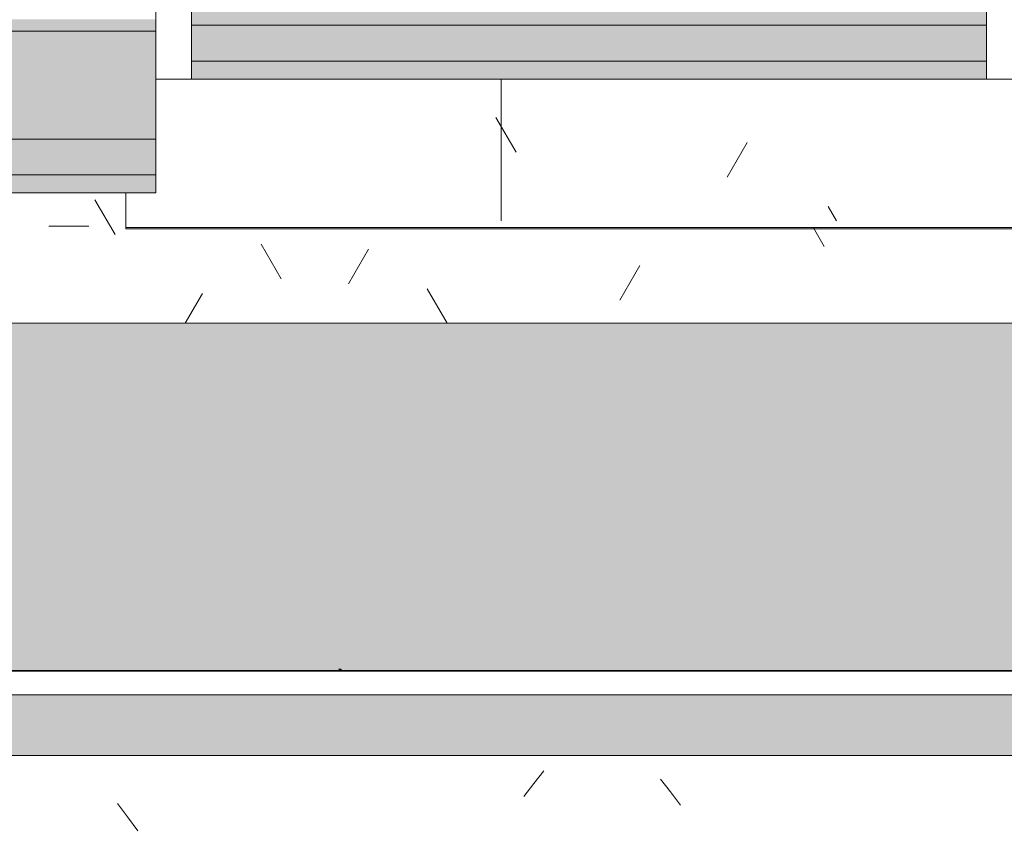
# Model space of a CAD drawing. Header units: millimetres. Extents: x -62808 to 83156, y -26483 to 33271.
# Tile 386 of 656: x -49402 to -48579, y 7213 to 7904. Entities that reach past the tile are written whole.
import ezdxf

# ---------------------------------------------------------------- set-up
doc = ezdxf.new("R2010")
doc.units = ezdxf.units.MM
for name, color, linetype, lineweight in [('A-FLOR-PATT', 8, 'Continuous', 25), ('A-GENM', 13, 'Continuous', 9), ('A-GLAZ', 151, 'Continuous', 9), ('A-GLAZ-SILL', 1, 'Continuous', 9), ('A-WALL', 113, 'Continuous', 18), ('A-WALL-PATT', 111, 'Continuous', 25)]:
    doc.layers.add(name, color=color, linetype=linetype, lineweight=lineweight)

# ---------------------------------------------------------------- blocks, each defined once
blk = doc.blocks.new('FLEX-ESQ_MAXIM-AR_VIDRO-5F-bandeira1 - 350x60cm-5FLS-ALU-3_0cmFolha-5520911-PLANTA DE IMPERMEABILIZAÇÃO - 1_ PAV_')
at = {"layer": 'A-GLAZ', "lineweight": 5}
h = blk.add_hatch(color=75, dxfattribs=at)
h.paths.add_polyline_path([(-282, -17.5), (-1026, -17.5), (-1026, -32.5), (-362, -32.5), (-362, -62.5), (-1026, -62.5), (-1026, -77.5), (332, -77.5), (332, -62.5), (-332, -62.5), (-332, -32.5), (332, -32.5), (332, -17.5), (-139.56, -17.5)])
h.paths.add_polyline_path([(1720, -17.5), (1056, -17.5), (1056, -32.5), (1720, -32.5)])
h.paths.add_polyline_path([(-1670, -17.5), (-1720, -17.5), (-1720, -32.5), (-1056, -32.5), (-1056, -17.5), (-1385.87, -17.5)])
h.paths.add_polyline_path([(412, -17.5), (362, -17.5), (362, -32.5), (1026, -32.5), (1026, -17.5), (691.32, -17.5)])
h.paths.add_polyline_path([(-1411.29, -62.5), (-1720, -62.5), (-1720, -77.5), (-1056, -77.5), (-1056, -62.5), (-1385.87, -62.5)])
h.paths.add_polyline_path([(691.32, -62.5), (362, -62.5), (362, -77.5), (1026, -77.5), (1026, -62.5), (976, -62.5)])
h.paths.add_polyline_path([(1720, -62.5), (1056, -62.5), (1056, -77.5), (1720, -77.5)])
blk.add_hatch(color=75, dxfattribs=at).paths.add_polyline_path([(1522.19, -32.5), (1056, -32.5), (1056, -62.5), (1720, -62.5), (1720, -32.5)])
at = {"layer": 'A-GLAZ', "color": 250}
for p, q in [((1056, -17.5), (1026, -17.5)), ((1056, -32.5), (1056, -17.5)), ((1750, -17.5), (1720, -17.5)), ((1720, -17.5), (1720, -32.5)), ((1750, -77.5), (1750, -17.5)), ((1056, -77.5), (1056, -62.5)), ((1720, -62.5), (1720, -77.5))]:
    blk.add_line(p, q, dxfattribs=at)
at = {"layer": 'A-GLAZ', "color": 130, "lineweight": 5}
for p, q in [((1720, -17.5), (1056, -17.5)), ((1056, -32.5), (1056, -62.5)), ((1720, -32.5), (1056, -32.5)), ((1720, -62.5), (1720, -32.5)), ((1056, -62.5), (1720, -62.5))]:
    blk.add_line(p, q, dxfattribs=at)
blk = doc.blocks.new('FP_539-PLANTA DE IMPERMEABILIZAÇÃO - 1_ PAV_')
at = {"layer": 'A-GLAZ-SILL', "color": 130, "lineweight": 5}
blk.add_line((1775, 107.5), (-1775, 107.5), dxfattribs=at)
at = {"layer": 'A-GLAZ-SILL', "lineweight": 5}
blk.add_line((1775, 106.42), (-1775, 106.42), dxfattribs=at)
blk = doc.blocks.new('CC_PEITORIL - PEITORIL-5520912-PLANTA DE IMPERMEABILIZAÇÃO - 1_ PAV_')
at = {"layer": 'A-GLAZ-SILL', "lineweight": 5}
h = blk.add_hatch(dxfattribs=at)
h.set_pattern_fill('FP_88', color=256, style=0, pattern_type=2)
h.set_pattern_definition([(180, (-47538.05, 8436.78), (-812.8, -203.2), [33.528, -576.072, 33.528, -3827.272]), (180, (-47538.05, 8436.78), (-812.8, -203.2), [-643.128, -576.072, 33.528, -1185.672, -2032]), (180, (-47538.05, 8436.78), (-812.8, -203.2), [-2438.4, 33.528, -576.072, 33.528, -1388.872]), (180, (-47538.05, 8436.78), (-812.8, -203.2), [-3081.528, -372.872, 33.528, -982.472]), (300, (-47842.85, 8335.18), (582.3764, -602.30545), [33.528, -576.072, 33.528, -3827.272]), (300, (-47842.85, 8335.18), (582.3764, -602.30545), [-643.128, -576.072, 33.528, -1185.672, -2032]), (300, (-47842.85, 8335.18), (582.3764, -602.30545), [-2438.4, 33.528, -576.072, 33.528, -1388.872]), (300, (-47842.85, 8335.18), (582.3764, -602.30545), [-3081.528, -372.872, 33.528, -982.472]), (60, (-47944.45, 7928.78), (230.4236, 805.50545), [33.528, -576.072, 33.528, -3827.272]), (60, (-47944.45, 7928.78), (230.4236, 805.50545), [-643.128, -576.072, 33.528, -1185.672, -2032]), (60, (-47944.45, 7928.78), (230.4236, 805.50545), [-2438.4, 33.528, -576.072, 33.528, -1388.872]), (60, (-47944.45, 7928.78), (230.4236, 805.50545), [-3081.528, -372.872, 33.528, -982.472])])
h.paths.add_polyline_path([(-139.56, 100.99), (-1775, 100.99), (-1775, 77.5), (-1750, 77.5), (-1750, -17.5), (1750, -17.5), (1750, 77.5), (1775, 77.5), (1775, 100.99), (275.88, 100.99)])
h = blk.add_hatch(dxfattribs=at)
h.set_pattern_fill('FP_89', color=256, style=0, pattern_type=2)
h.set_pattern_definition([(180, (0, 11.7), (1e-13, -1000), []), (270, (0, 11.7), (1000, 6e-14), [])])
h.paths.add_polyline_path([(-139.56, 100.99), (-1775, 100.99), (-1775, 77.5), (-1750, 77.5), (-1750, -17.5), (1750, -17.5), (1750, 77.5), (1775, 77.5), (1775, 100.99), (275.88, 100.99)])
at = {"layer": 'A-GLAZ-SILL', "color": 130, "lineweight": 5}
for p in [(1775, 107.5), (1775, 77.5)]:
    blk.add_line(p, (1775, 100.99), dxfattribs=at)
at = {"layer": 'A-GLAZ', "color": 130, "lineweight": 5}
blk.add_blockref('FP_539-PLANTA DE IMPERMEABILIZAÇÃO - 1_ PAV_', (0, 0), dxfattribs=at)
blk = doc.blocks.new('FP_832-PLANTA DE IMPERMEABILIZAÇÃO - 1_ PAV_')
at = {"layer": 'A-GENM', "lineweight": 5}
for p, q in [((-49134.39, 7361.49), (-49134.49, 7361.5)), ((-49134.29, 7361.47), (-49134.39, 7361.49)), ((-49134.19, 7361.45), (-49134.29, 7361.47)), ((-49134.09, 7361.42), (-49134.19, 7361.45)), ((-49133.99, 7361.38), (-49134.09, 7361.42)), ((-49133.9, 7361.34), (-49133.99, 7361.38)), ((-49133.8, 7361.28), (-49133.9, 7361.34)), ((-49133.7, 7361.22), (-49133.8, 7361.28)), ((-49133.6, 7361.16), (-49133.7, 7361.22)), ((-49133.5, 7361.09), (-49133.6, 7361.16)), ((-49133.4, 7361.01), (-49133.5, 7361.09)), ((-49133.3, 7360.92), (-49133.4, 7361.01)), ((-49133.2, 7360.83), (-49133.3, 7360.92))]:
    blk.add_line(p, q, dxfattribs=at)
blk = doc.blocks.new('FP_834-PLANTA DE IMPERMEABILIZAÇÃO - 1_ PAV_')
at = {"layer": 'A-GENM', "lineweight": 5}
for p, q in [((-49134.47, 7361.49), (-49134.57, 7361.5)), ((-49134.37, 7361.48), (-49134.47, 7361.49)), ((-49134.27, 7361.45), (-49134.37, 7361.48)), ((-49134.17, 7361.42), (-49134.27, 7361.45)), ((-49134.07, 7361.38), (-49134.17, 7361.42)), ((-49133.97, 7361.34), (-49134.07, 7361.38)), ((-49133.87, 7361.29), (-49133.97, 7361.34)), ((-49133.77, 7361.23), (-49133.87, 7361.29)), ((-49133.67, 7361.16), (-49133.77, 7361.23)), ((-49133.57, 7361.09), (-49133.67, 7361.16)), ((-49133.47, 7361.01), (-49133.57, 7361.09)), ((-49133.37, 7360.92), (-49133.47, 7361.01)), ((-49133.27, 7360.83), (-49133.37, 7360.92))]:
    blk.add_line(p, q, dxfattribs=at)
blk = doc.blocks.new('FP_836-PLANTA DE IMPERMEABILIZAÇÃO - 1_ PAV_')
at = {"layer": 'A-GENM', "lineweight": 5}
for p, q in [((-49134.51, 7361.49), (-49134.61, 7361.5)), ((-49134.41, 7361.47), (-49134.51, 7361.49)), ((-49134.32, 7361.45), (-49134.41, 7361.47)), ((-49134.22, 7361.42), (-49134.32, 7361.45)), ((-49134.12, 7361.38), (-49134.22, 7361.42)), ((-49134.02, 7361.33), (-49134.12, 7361.38)), ((-49133.92, 7361.28), (-49134.02, 7361.33)), ((-49133.82, 7361.22), (-49133.92, 7361.28)), ((-49133.73, 7361.16), (-49133.82, 7361.22)), ((-49133.63, 7361.08), (-49133.73, 7361.16)), ((-49133.53, 7361), (-49133.63, 7361.08)), ((-49133.43, 7360.92), (-49133.53, 7361)), ((-49133.33, 7360.83), (-49133.43, 7360.92))]:
    blk.add_line(p, q, dxfattribs=at)
blk = doc.blocks.new('FP_838-PLANTA DE IMPERMEABILIZAÇÃO - 1_ PAV_')
at = {"layer": 'A-GENM', "lineweight": 5}
for p, q in [((-49134.59, 7361.49), (-49134.69, 7361.5)), ((-49134.49, 7361.47), (-49134.59, 7361.49)), ((-49134.39, 7361.45), (-49134.49, 7361.47)), ((-49134.29, 7361.42), (-49134.39, 7361.45)), ((-49134.19, 7361.38), (-49134.29, 7361.42)), ((-49134.1, 7361.34), (-49134.19, 7361.38)), ((-49134, 7361.28), (-49134.1, 7361.34)), ((-49133.9, 7361.22), (-49134, 7361.28)), ((-49133.8, 7361.16), (-49133.9, 7361.22)), ((-49133.7, 7361.09), (-49133.8, 7361.16)), ((-49133.6, 7361.01), (-49133.7, 7361.09)), ((-49133.5, 7360.92), (-49133.6, 7361.01)), ((-49133.4, 7360.83), (-49133.5, 7360.92))]:
    blk.add_line(p, q, dxfattribs=at)
blk = doc.blocks.new('FP_840-PLANTA DE IMPERMEABILIZAÇÃO - 1_ PAV_')
at = {"layer": 'A-GENM', "lineweight": 5}
for p, q in [((-49134.32, 7361.49), (-49134.41, 7361.5)), ((-49134.22, 7361.47), (-49134.32, 7361.49)), ((-49134.12, 7361.45), (-49134.22, 7361.47)), ((-49134.02, 7361.42), (-49134.12, 7361.45)), ((-49133.92, 7361.38), (-49134.02, 7361.42)), ((-49133.82, 7361.33), (-49133.92, 7361.38)), ((-49133.73, 7361.28), (-49133.82, 7361.33)), ((-49133.63, 7361.22), (-49133.73, 7361.28)), ((-49133.53, 7361.16), (-49133.63, 7361.22)), ((-49133.43, 7361.08), (-49133.53, 7361.16)), ((-49133.33, 7361), (-49133.43, 7361.08)), ((-49133.23, 7360.92), (-49133.33, 7361)), ((-49133.14, 7360.83), (-49133.23, 7360.92))]:
    blk.add_line(p, q, dxfattribs=at)
blk = doc.blocks.new('FP_842-PLANTA DE IMPERMEABILIZAÇÃO - 1_ PAV_')
at = {"layer": 'A-GENM', "lineweight": 5}
for p, q in [((-49134.27, 7361.49), (-49134.37, 7361.5)), ((-49134.17, 7361.48), (-49134.27, 7361.49)), ((-49134.07, 7361.45), (-49134.17, 7361.48)), ((-49133.97, 7361.42), (-49134.07, 7361.45)), ((-49133.87, 7361.38), (-49133.97, 7361.42)), ((-49133.77, 7361.34), (-49133.87, 7361.38)), ((-49133.67, 7361.29), (-49133.77, 7361.34)), ((-49133.57, 7361.23), (-49133.67, 7361.29)), ((-49133.47, 7361.16), (-49133.57, 7361.23)), ((-49133.37, 7361.09), (-49133.47, 7361.16)), ((-49133.27, 7361.01), (-49133.37, 7361.09)), ((-49133.17, 7360.92), (-49133.27, 7361.01)), ((-49133.07, 7360.83), (-49133.17, 7360.92))]:
    blk.add_line(p, q, dxfattribs=at)
blk = doc.blocks.new('FP_844-PLANTA DE IMPERMEABILIZAÇÃO - 1_ PAV_')
at = {"layer": 'A-GENM', "lineweight": 5}
for p, q in [((-49134.2, 7361.49), (-49134.3, 7361.5)), ((-49134.1, 7361.47), (-49134.2, 7361.49)), ((-49134, 7361.45), (-49134.1, 7361.47)), ((-49133.9, 7361.42), (-49134, 7361.45)), ((-49133.8, 7361.38), (-49133.9, 7361.42)), ((-49133.7, 7361.34), (-49133.8, 7361.38)), ((-49133.6, 7361.28), (-49133.7, 7361.34)), ((-49133.5, 7361.22), (-49133.6, 7361.28)), ((-49133.41, 7361.16), (-49133.5, 7361.22)), ((-49133.31, 7361.08), (-49133.41, 7361.16)), ((-49133.21, 7361.01), (-49133.31, 7361.08)), ((-49133.11, 7360.92), (-49133.21, 7361.01)), ((-49133.01, 7360.83), (-49133.11, 7360.92))]:
    blk.add_line(p, q, dxfattribs=at)
blk = doc.blocks.new('FP_846-PLANTA DE IMPERMEABILIZAÇÃO - 1_ PAV_')
at = {"layer": 'A-GENM', "lineweight": 5}
for p, q in [((-49134.12, 7361.49), (-49134.22, 7361.5)), ((-49134.03, 7361.47), (-49134.12, 7361.49)), ((-49133.93, 7361.45), (-49134.03, 7361.47)), ((-49133.83, 7361.42), (-49133.93, 7361.45)), ((-49133.73, 7361.38), (-49133.83, 7361.42)), ((-49133.63, 7361.33), (-49133.73, 7361.38)), ((-49133.54, 7361.28), (-49133.63, 7361.33)), ((-49133.44, 7361.22), (-49133.54, 7361.28)), ((-49133.34, 7361.16), (-49133.44, 7361.22)), ((-49133.24, 7361.08), (-49133.34, 7361.16)), ((-49133.14, 7361), (-49133.24, 7361.08)), ((-49133.05, 7360.92), (-49133.14, 7361)), ((-49132.95, 7360.83), (-49133.05, 7360.92))]:
    blk.add_line(p, q, dxfattribs=at)
blk = doc.blocks.new('FP_848-PLANTA DE IMPERMEABILIZAÇÃO - 1_ PAV_')
at = {"layer": 'A-GENM', "lineweight": 5}
for p, q in [((-49134.08, 7361.49), (-49134.18, 7361.5)), ((-49133.98, 7361.48), (-49134.08, 7361.49)), ((-49133.88, 7361.45), (-49133.98, 7361.48)), ((-49133.78, 7361.42), (-49133.88, 7361.45)), ((-49133.68, 7361.38), (-49133.78, 7361.42)), ((-49133.58, 7361.34), (-49133.68, 7361.38)), ((-49133.48, 7361.29), (-49133.58, 7361.34)), ((-49133.39, 7361.23), (-49133.48, 7361.29)), ((-49133.29, 7361.16), (-49133.39, 7361.23)), ((-49133.19, 7361.09), (-49133.29, 7361.16)), ((-49133.09, 7361.01), (-49133.19, 7361.09)), ((-49132.99, 7360.92), (-49133.09, 7361.01)), ((-49132.89, 7360.83), (-49132.99, 7360.92))]:
    blk.add_line(p, q, dxfattribs=at)
blk = doc.blocks.new('FP_850-PLANTA DE IMPERMEABILIZAÇÃO - 1_ PAV_')
at = {"layer": 'A-GENM', "lineweight": 5}
for p, q in [((-49134.01, 7361.49), (-49134.11, 7361.5)), ((-49133.91, 7361.47), (-49134.01, 7361.49)), ((-49133.81, 7361.45), (-49133.91, 7361.47)), ((-49133.71, 7361.42), (-49133.81, 7361.45)), ((-49133.62, 7361.38), (-49133.71, 7361.42)), ((-49133.52, 7361.33), (-49133.62, 7361.38)), ((-49133.42, 7361.28), (-49133.52, 7361.33)), ((-49133.32, 7361.22), (-49133.42, 7361.28)), ((-49133.22, 7361.16), (-49133.32, 7361.22)), ((-49133.12, 7361.08), (-49133.22, 7361.16)), ((-49133.02, 7361), (-49133.12, 7361.08)), ((-49132.93, 7360.92), (-49133.02, 7361)), ((-49132.83, 7360.83), (-49132.93, 7360.92))]:
    blk.add_line(p, q, dxfattribs=at)
blk = doc.blocks.new('FP_852-PLANTA DE IMPERMEABILIZAÇÃO - 1_ PAV_')
at = {"layer": 'A-GENM', "lineweight": 5}
for p, q in [((-49134.67, 7361.49), (-49134.77, 7361.5)), ((-49134.57, 7361.48), (-49134.67, 7361.49)), ((-49134.47, 7361.45), (-49134.57, 7361.48)), ((-49134.37, 7361.42), (-49134.47, 7361.45)), ((-49134.27, 7361.38), (-49134.37, 7361.42)), ((-49134.17, 7361.34), (-49134.27, 7361.38)), ((-49134.07, 7361.29), (-49134.17, 7361.34)), ((-49133.97, 7361.23), (-49134.07, 7361.29)), ((-49133.87, 7361.16), (-49133.97, 7361.23)), ((-49133.77, 7361.09), (-49133.87, 7361.16)), ((-49133.67, 7361.01), (-49133.77, 7361.09)), ((-49133.57, 7360.92), (-49133.67, 7361.01)), ((-49133.47, 7360.83), (-49133.57, 7360.92))]:
    blk.add_line(p, q, dxfattribs=at)
blk = doc.blocks.new('FP_854-PLANTA DE IMPERMEABILIZAÇÃO - 1_ PAV_')
at = {"layer": 'A-GENM', "lineweight": 5}
for p, q in [((-49134.71, 7361.49), (-49134.81, 7361.5)), ((-49134.62, 7361.47), (-49134.71, 7361.49)), ((-49134.52, 7361.45), (-49134.62, 7361.47)), ((-49134.42, 7361.42), (-49134.52, 7361.45)), ((-49134.32, 7361.38), (-49134.42, 7361.42)), ((-49134.22, 7361.33), (-49134.32, 7361.38)), ((-49134.13, 7361.28), (-49134.22, 7361.33)), ((-49134.03, 7361.22), (-49134.13, 7361.28)), ((-49133.93, 7361.15), (-49134.03, 7361.22)), ((-49133.83, 7361.08), (-49133.93, 7361.15)), ((-49133.73, 7361), (-49133.83, 7361.08)), ((-49133.64, 7360.92), (-49133.73, 7361)), ((-49133.54, 7360.83), (-49133.64, 7360.92))]:
    blk.add_line(p, q, dxfattribs=at)
blk = doc.blocks.new('FP_857-PLANTA DE IMPERMEABILIZAÇÃO - 1_ PAV_')
at = {"layer": 'A-GENM', "lineweight": 5}
for p, q in [((-49134.8, 7361.49), (-49134.89, 7361.5)), ((-49134.7, 7361.47), (-49134.8, 7361.49)), ((-49134.6, 7361.45), (-49134.7, 7361.47)), ((-49134.5, 7361.42), (-49134.6, 7361.45)), ((-49134.4, 7361.38), (-49134.5, 7361.42)), ((-49134.3, 7361.34), (-49134.4, 7361.38)), ((-49134.2, 7361.28), (-49134.3, 7361.34)), ((-49134.1, 7361.22), (-49134.2, 7361.28)), ((-49134, 7361.16), (-49134.1, 7361.22)), ((-49133.91, 7361.08), (-49134, 7361.16)), ((-49133.81, 7361), (-49133.91, 7361.08)), ((-49133.71, 7360.92), (-49133.81, 7361)), ((-49133.61, 7360.83), (-49133.71, 7360.92))]:
    blk.add_line(p, q, dxfattribs=at)
blk = doc.blocks.new('FP_859-PLANTA DE IMPERMEABILIZAÇÃO - 1_ PAV_')
at = {"layer": 'A-GENM', "lineweight": 5}
for p, q in [((-49134.88, 7361.49), (-49134.98, 7361.5)), ((-49134.78, 7361.48), (-49134.88, 7361.49)), ((-49134.68, 7361.45), (-49134.78, 7361.48)), ((-49134.58, 7361.42), (-49134.68, 7361.45)), ((-49134.48, 7361.38), (-49134.58, 7361.42)), ((-49134.38, 7361.34), (-49134.48, 7361.38)), ((-49134.28, 7361.29), (-49134.38, 7361.34)), ((-49134.18, 7361.23), (-49134.28, 7361.29)), ((-49134.08, 7361.16), (-49134.18, 7361.23)), ((-49133.98, 7361.09), (-49134.08, 7361.16)), ((-49133.88, 7361.01), (-49133.98, 7361.09)), ((-49133.78, 7360.92), (-49133.88, 7361.01)), ((-49133.68, 7360.83), (-49133.78, 7360.92))]:
    blk.add_line(p, q, dxfattribs=at)
blk = doc.blocks.new('FP_861-PLANTA DE IMPERMEABILIZAÇÃO - 1_ PAV_')
at = {"layer": 'A-GENM', "lineweight": 5}
for p, q in [((-49135.02, 7361.5), (-49135.11, 7361.5)), ((-49134.92, 7361.49), (-49135.02, 7361.5)), ((-49134.82, 7361.47), (-49134.92, 7361.49)), ((-49134.72, 7361.45), (-49134.82, 7361.47)), ((-49134.63, 7361.41), (-49134.72, 7361.45)), ((-49134.53, 7361.38), (-49134.63, 7361.41)), ((-49134.43, 7361.33), (-49134.53, 7361.38)), ((-49134.33, 7361.28), (-49134.43, 7361.33)), ((-49134.24, 7361.22), (-49134.33, 7361.28)), ((-49134.14, 7361.15), (-49134.24, 7361.22)), ((-49134.04, 7361.08), (-49134.14, 7361.15)), ((-49133.95, 7361), (-49134.04, 7361.08)), ((-49133.85, 7360.92), (-49133.95, 7361)), ((-49133.75, 7360.83), (-49133.85, 7360.92))]:
    blk.add_line(p, q, dxfattribs=at)
blk = doc.blocks.new('FP_863-PLANTA DE IMPERMEABILIZAÇÃO - 1_ PAV_')
at = {"layer": 'A-GENM', "lineweight": 5}
for p, q in [((-49135, 7361.49), (-49135.1, 7361.5)), ((-49134.9, 7361.47), (-49135, 7361.49)), ((-49134.81, 7361.45), (-49134.9, 7361.47)), ((-49134.71, 7361.42), (-49134.81, 7361.45)), ((-49134.61, 7361.38), (-49134.71, 7361.42)), ((-49134.51, 7361.33), (-49134.61, 7361.38)), ((-49134.41, 7361.28), (-49134.51, 7361.33)), ((-49134.31, 7361.22), (-49134.41, 7361.28)), ((-49134.22, 7361.16), (-49134.31, 7361.22)), ((-49134.12, 7361.08), (-49134.22, 7361.16)), ((-49134.02, 7361), (-49134.12, 7361.08)), ((-49133.92, 7360.92), (-49134.02, 7361)), ((-49133.82, 7360.83), (-49133.92, 7360.92))]:
    blk.add_line(p, q, dxfattribs=at)
blk = doc.blocks.new('FP_865-PLANTA DE IMPERMEABILIZAÇÃO - 1_ PAV_')
at = {"layer": 'A-GENM', "lineweight": 5}
for p, q in [((-49135.09, 7361.49), (-49135.19, 7361.5)), ((-49134.99, 7361.47), (-49135.09, 7361.49)), ((-49134.89, 7361.45), (-49134.99, 7361.47)), ((-49134.79, 7361.42), (-49134.89, 7361.45)), ((-49134.69, 7361.38), (-49134.79, 7361.42)), ((-49134.59, 7361.34), (-49134.69, 7361.38)), ((-49134.49, 7361.28), (-49134.59, 7361.34)), ((-49134.39, 7361.23), (-49134.49, 7361.28)), ((-49134.29, 7361.16), (-49134.39, 7361.23)), ((-49134.19, 7361.09), (-49134.29, 7361.16)), ((-49134.09, 7361.01), (-49134.19, 7361.09)), ((-49133.99, 7360.92), (-49134.09, 7361.01)), ((-49133.89, 7360.83), (-49133.99, 7360.92))]:
    blk.add_line(p, q, dxfattribs=at)
blk = doc.blocks.new('FP_867-PLANTA DE IMPERMEABILIZAÇÃO - 1_ PAV_')
at = {"layer": 'A-GENM', "lineweight": 5}
for p, q in [((-49135.17, 7361.49), (-49135.27, 7361.5)), ((-49135.07, 7361.48), (-49135.17, 7361.49)), ((-49134.97, 7361.45), (-49135.07, 7361.48)), ((-49134.87, 7361.42), (-49134.97, 7361.45)), ((-49134.77, 7361.39), (-49134.87, 7361.42)), ((-49134.67, 7361.34), (-49134.77, 7361.39)), ((-49134.57, 7361.29), (-49134.67, 7361.34)), ((-49134.47, 7361.23), (-49134.57, 7361.29)), ((-49134.37, 7361.16), (-49134.47, 7361.23)), ((-49134.27, 7361.09), (-49134.37, 7361.16)), ((-49134.17, 7361.01), (-49134.27, 7361.09)), ((-49134.07, 7360.92), (-49134.17, 7361.01)), ((-49133.97, 7360.83), (-49134.07, 7360.92))]:
    blk.add_line(p, q, dxfattribs=at)
blk = doc.blocks.new('FP_869-PLANTA DE IMPERMEABILIZAÇÃO - 1_ PAV_')
at = {"layer": 'A-GENM', "lineweight": 5}
for p, q in [((-49135.21, 7361.49), (-49135.31, 7361.5)), ((-49135.11, 7361.47), (-49135.21, 7361.49)), ((-49135.01, 7361.45), (-49135.11, 7361.47)), ((-49134.92, 7361.41), (-49135.01, 7361.45)), ((-49134.82, 7361.38), (-49134.92, 7361.41)), ((-49134.72, 7361.33), (-49134.82, 7361.38)), ((-49134.62, 7361.28), (-49134.72, 7361.33)), ((-49134.53, 7361.22), (-49134.62, 7361.28)), ((-49134.43, 7361.15), (-49134.53, 7361.22)), ((-49134.33, 7361.08), (-49134.43, 7361.15)), ((-49134.23, 7361), (-49134.33, 7361.08)), ((-49134.14, 7360.92), (-49134.23, 7361)), ((-49134.04, 7360.83), (-49134.14, 7360.92))]:
    blk.add_line(p, q, dxfattribs=at)
blk = doc.blocks.new('FP_872-PLANTA DE IMPERMEABILIZAÇÃO - 1_ PAV_')
at = {"layer": 'A-GENM', "lineweight": 5}
for p, q in [((-49135.29, 7361.49), (-49135.39, 7361.5)), ((-49135.2, 7361.47), (-49135.29, 7361.49)), ((-49135.1, 7361.45), (-49135.2, 7361.47)), ((-49135, 7361.42), (-49135.1, 7361.45)), ((-49134.9, 7361.38), (-49135, 7361.42)), ((-49134.8, 7361.33), (-49134.9, 7361.38)), ((-49134.7, 7361.28), (-49134.8, 7361.33)), ((-49134.6, 7361.22), (-49134.7, 7361.28)), ((-49134.51, 7361.16), (-49134.6, 7361.22)), ((-49134.41, 7361.08), (-49134.51, 7361.16)), ((-49134.31, 7361), (-49134.41, 7361.08)), ((-49134.21, 7360.92), (-49134.31, 7361)), ((-49134.11, 7360.83), (-49134.21, 7360.92))]:
    blk.add_line(p, q, dxfattribs=at)
blk = doc.blocks.new('FP_882-PLANTA DE IMPERMEABILIZAÇÃO - 1_ PAV_')
at = {"layer": 'A-GENM', "lineweight": 5}
for p, q in [((-48963.77, 7276.47), (-48972.15, 7265.94)), ((-48972.15, 7265.94), (-48980.53, 7255.11)), ((-48857.91, 7258.87), (-48866.29, 7269.6)), ((-48849.53, 7247.83), (-48857.91, 7258.87)), ((-49311.47, 7237.93), (-49319.85, 7249.22)), ((-49303.08, 7226.35), (-49311.47, 7237.93))]:
    blk.add_line(p, q, dxfattribs=at)
blk = doc.blocks.new('FP_886-PLANTA DE IMPERMEABILIZAÇÃO - 1_ PAV_')
at = {"layer": 'A-GENM', "color": 130, "lineweight": 5}
blk.add_line((-45259.03, 7360.34), (-49941.55, 7360.34), dxfattribs=at)
blk = doc.blocks.new('Brises11 - Brises-5081697-PLANTA DE IMPERMEABILIZAÇÃO - 1_ PAV_')
at = {"layer": 'A-GENM', "lineweight": 5}
blk.add_hatch(color=61, dxfattribs=at).paths.add_polyline_path([(-47606.21, 7289.2), (-45259.03, 7289.2), (-45259.03, 7340.07), (-49944.41, 7340.07), (-49944.41, 7289.2), (-47632.17, 7289.2)])
at = {"layer": 'A-GENM', "color": 130, "lineweight": 5}
blk.add_line((-45259.03, 7359.79), (-49941.55, 7359.79), dxfattribs=at)
at = {"layer": 'A-GENM', "color": 250}
for p, q in [((-45259.03, 7340.07), (-49944.41, 7340.07)), ((-49944.41, 7289.2), (-45259.03, 7289.2))]:
    blk.add_line(p, q, dxfattribs=at)
at = {"layer": 'A-GENM', "color": 130, "lineweight": 5}
for name in ['FP_886-PLANTA DE IMPERMEABILIZAÇÃO - 1_ PAV_', 'FP_872-PLANTA DE IMPERMEABILIZAÇÃO - 1_ PAV_', 'FP_869-PLANTA DE IMPERMEABILIZAÇÃO - 1_ PAV_', 'FP_867-PLANTA DE IMPERMEABILIZAÇÃO - 1_ PAV_', 'FP_865-PLANTA DE IMPERMEABILIZAÇÃO - 1_ PAV_', 'FP_861-PLANTA DE IMPERMEABILIZAÇÃO - 1_ PAV_', 'FP_863-PLANTA DE IMPERMEABILIZAÇÃO - 1_ PAV_', 'FP_859-PLANTA DE IMPERMEABILIZAÇÃO - 1_ PAV_', 'FP_857-PLANTA DE IMPERMEABILIZAÇÃO - 1_ PAV_', 'FP_854-PLANTA DE IMPERMEABILIZAÇÃO - 1_ PAV_', 'FP_852-PLANTA DE IMPERMEABILIZAÇÃO - 1_ PAV_', 'FP_838-PLANTA DE IMPERMEABILIZAÇÃO - 1_ PAV_', 'FP_836-PLANTA DE IMPERMEABILIZAÇÃO - 1_ PAV_', 'FP_834-PLANTA DE IMPERMEABILIZAÇÃO - 1_ PAV_', 'FP_832-PLANTA DE IMPERMEABILIZAÇÃO - 1_ PAV_', 'FP_840-PLANTA DE IMPERMEABILIZAÇÃO - 1_ PAV_', 'FP_842-PLANTA DE IMPERMEABILIZAÇÃO - 1_ PAV_', 'FP_844-PLANTA DE IMPERMEABILIZAÇÃO - 1_ PAV_', 'FP_846-PLANTA DE IMPERMEABILIZAÇÃO - 1_ PAV_', 'FP_848-PLANTA DE IMPERMEABILIZAÇÃO - 1_ PAV_', 'FP_850-PLANTA DE IMPERMEABILIZAÇÃO - 1_ PAV_', 'FP_882-PLANTA DE IMPERMEABILIZAÇÃO - 1_ PAV_']:
    blk.add_blockref(name, (0, 0), dxfattribs=at)
blk = doc.blocks.new('FX-FECHAMENTO-TP02 - FX-FECHAMENTO-TP02-5787367-PLANTA DE IMPERMEABILIZAÇÃO - 1_ PAV_')
at = {"layer": 'A-WALL-PATT', "lineweight": 5}
h = blk.add_hatch(dxfattribs=at)
h.set_pattern_fill('FP_312', color=71, style=0, pattern_type=2)
h.set_pattern_definition([(0, (0, -600), (406.4, 101.6), [33.528, -271.272, 33.528, -271.272, -1625.6]), (0, (0, -600), (406.4, 101.6), [-609.6, 33.528, -576.072, 33.528, -271.272, -711.2]), (0, (0, -600), (406.4, 101.6), [-1524, 33.528, -169.672, 33.528, -474.472]), (120, (152.4, -549.2), (-291.18818, 301.15272), [33.528, -271.272, 33.528, -271.272, -1625.6]), (120, (152.4, -549.2), (-291.18818, 301.15272), [-609.6, 33.528, -576.072, 33.528, -271.272, -711.2]), (120, (152.4, -549.2), (-291.18818, 301.15272), [-1524, 33.528, -169.672, 33.528, -474.472]), (240, (203.2, -346), (-115.21182, -402.75272), [33.528, -271.272, 33.528, -271.272, -1625.6]), (240, (203.2, -346), (-115.21182, -402.75272), [-609.6, 33.528, -576.072, 33.528, -271.272, -711.2]), (240, (203.2, -346), (-115.21182, -402.75272), [-1524, 33.528, -169.672, 33.528, -474.472])])
h.paths.add_polyline_path([(-49313.05, 7650.44), (-45261.55, 7650.44), (-45261.55, 7759.28), (-45763.05, 7759.28), (-45763.05, 7729.28), (-49313.05, 7730.15), (-49313.05, 7759.28), (-49809.05, 7759.28), (-49809.05, 7650.44), (-49475.67, 7650.44)])
at = {"layer": 'A-WALL', "color": 90, "lineweight": 5}
blk.add_line((-49809.05, 7650.44), (-45261.55, 7650.44), dxfattribs=at)
blk = doc.blocks.new('BE-PMSa-MOD-ARQ-ESCOLA-EX-000-R_0056_rvt-1-PLANTA DE IMPERMEABILIZAÇÃO - 1_ PAV_')
at = {"layer": 'A-FLOR-PATT', "lineweight": 5}
h = blk.add_hatch(dxfattribs=at)
h.set_pattern_fill('FP_5', color=135, style=0, pattern_type=2)
h.set_pattern_definition([(45, (-18186.55, -4434.14), (0, 212.13203), [450, -150]), (135, (-18080.48, -4328.07), (1e-14, 212.13203), [450, -150])])
h.paths.add_polyline_path([(-7620.63, -25687.42), (-7620.32, -25685.94), (-7616.32, -25685.94), (-7615.76, -25657.48), (-7502.55, -25659.74), (-7502.55, -23934.19), (-7477.55, -23934.19), (-7477.55, -21918.12), (-7502.55, -21918.12), (-7502.55, -16763.12), (-7477.55, -16763.12), (-7477.55, 2311.88), (-2935.55, 2311.88), (-2935.55, 7555.94), (-10508.25, 7555.94), (-10508.25, 7055.94), (-27325.25, 7055.94), (-27325.25, 2311.48), (-27088.05, 2311.48), (-27088.05, 2392.58), (-26712.05, 2392.58), (-26712.05, 2311.48), (-9894.95, 2311.48), (-9894.95, -15523.45), (-9849.95, -15523.45), (-9850.41, -15642.95), (-9894.95, -15642.95), (-9894.95, -25621.42), (-9872.37, -25621.87), (-9872.37, -25665.89), (-7620.73, -25687.42)])
h.paths.add_polyline_path([(-7730.08, -25658.72), (-7770.07, -25657.93), (-7751.36, -24718.11), (-7711.37, -24718.91), (-7718.23, -25063.68)])
h.paths.add_polyline_path([(-9669.69, -25620.12), (-9709.68, -25619.32), (-9690.98, -24679.51), (-9650.99, -24680.3), (-9669.36, -25603.29)])
h.paths.add_polyline_path([(-8711.26, -22737.23), (-8712.41, -22733.44), (-8713.64, -22734.73), (-8712.41, -22736.03)])
h.paths.add_polyline_path([(-8716.02, -22734.73), (-8711.26, -22731.2), (-8712.15, -22731.21), (-8714.69, -22733.52)])
h.paths.add_polyline_path([(-8711.26, -22739.06), (-8711.26, -22737.23), (-8713.22, -22737.28), (-8712.14, -22738.27)])
h.paths.add_polyline_path([(-8661.26, -22732.23), (-8660.11, -22736.03), (-8658.88, -22734.73), (-8660.11, -22733.44)])
h.paths.add_polyline_path([(-8661.26, -22731.2), (-8661.26, -22732.23), (-8659.87, -22732.23)])
h.paths.add_polyline_path([(-8629.03, -22734.73), (-8631.03, -22732.23), (-8631.21, -22736.61), (-8630.24, -22736.59), (-8629.37, -22735.26)])
h.paths.add_polyline_path([(-8661.26, -22739.73), (-8741.55, -22739.06), (-8741.93, -22732.23), (-8740.76, -22730.1), (-8733.36, -22729.78), (-8726.31, -22730.4), (-8716.94, -22729.9), (-8711.26, -22729.73), (-8661.26, -22730.4), (-8661.26, -22731.2), (-8645.72, -22729.81), (-8634, -22730.72), (-8631.85, -22730.4), (-8629.46, -22736.03), (-8630.48, -22739.06), (-8631.33, -22738.27), (-8632.2, -22738.29), (-8641.2, -22739.69), (-8656.5, -22739.03), (-8661.26, -22739.22), (-8661.26, -22739.65)])
h.paths.add_polyline_path([(-27042.1, 2311.48), (-27040.55, 2311.48), (-27040.55, 2342.58), (-26757.05, 2342.58), (-26757.05, 2347.58), (-27043.05, 2347.58), (-27043.05, 2311.48)])
h.paths.add_polyline_path([(-33689.09, 2311.48), (-33529.25, 2311.48), (-33529.25, 6792.88), (-33747.05, 6792.88), (-33747.05, 7647.44), (-37320.55, 7647.44), (-37320.55, 7540.44), (-37758.55, 7540.44), (-37758.55, 7647.44), (-41332.05, 7647.44), (-41332.05, 7303.03), (-41294.07, 7303.03), (-41294.07, 7360.33), (-33786.02, 7359.79), (-33786.02, 7303.03), (-33748.03, 7302.69), (-33748.03, 7233.36), (-33786.02, 7233.36), (-33786.02, 7159.58), (-41294.07, 7160.28), (-41294.07, 7233.36), (-41332.05, 7233.36), (-41332.05, 6792.88), (-41622.05, 6792.88), (-41622.05, 7540.44), (-41753.55, 7540.44), (-41753.55, 7973.44), (-41622.05, 7973.44), (-41622.05, 8847.7), (-44952.05, 8847.7), (-44952.05, 7948.94), (-44844.55, 7948.94), (-44844.55, 7564.94), (-44952.05, 7564.94), (-44952.05, 6792.88), (-45242.05, 6792.88), (-45242.05, 7233.36), (-45259.03, 7233.36), (-45259.03, 7159.58), (-49941.55, 7159.58), (-49941.55, 6792.88), (-50231.55, 6792.88), (-50231.55, 7647.44), (-57817.05, 7647.44), (-57817.05, 7360.33), (-50290.33, 7359.79), (-50290.33, 7303.03), (-50252.35, 7303.03), (-50252.35, 7233.36), (-50290.33, 7233.36), (-50290.33, 7159.58), (-57817.05, 7159.58), (-57817.05, 6792.88), (-57979.55, 6792.88), (-57979.55, 6752.88), (-57990.55, 6752.88), (-57990.55, 5756.05), (-57979.55, 5756.05), (-57979.55, 5716.05), (-57983.05, 5716.05), (-57983.05, 5636.05), (-58037.05, 5636.05), (-58037.05, 3636.05), (-57983.05, 3636.05), (-57983.05, 3556.05), (-57993.05, 3556.05), (-57993.05, 3516.05), (-58004.05, 3516.05), (-58004.05, 2351.48), (-57993.05, 2351.48), (-57993.05, 2311.48), (-52960.86, 2311.48), (-52960.86, 2400.98), (-52558.36, 2400.98), (-52558.36, 2311.48), (-46406.82, 2311.48), (-46406.82, 2387.98), (-46020.82, 2387.98), (-46020.82, 2311.48), (-39870.16, 2311.48), (-39870.16, 2387.58), (-39484.16, 2387.58), (-39484.16, 2311.48), (-34104.52, 2311.48)])
h.paths.add_polyline_path([(-52915.86, 2311.48), (-52915.23, 2312.53), (-52915.86, 2311.68)])
h.paths.add_polyline_path([(-57884.23, 2405.11), (-57910.12, 2408.51), (-57934.23, 2418.5), (-57954.94, 2434.4), (-57970.84, 2455.11), (-57980.83, 2479.22), (-57984.23, 2505.11), (-57980.83, 2530.99), (-57970.84, 2555.11), (-57954.94, 2575.82), (-57934.23, 2591.71), (-57910.12, 2601.7), (-57884.23, 2605.11), (-57858.35, 2601.7), (-57834.23, 2591.71), (-57813.52, 2575.82), (-57797.63, 2555.11), (-57787.64, 2530.99), (-57784.4, 2503.81), (-57787.64, 2479.22), (-57797.63, 2455.11), (-57813.52, 2434.4), (-57834.23, 2418.5), (-57858.35, 2408.51), (-57867.57, 2407.3)])
h.paths.add_polyline_path([(-45986.74, 2407.53), (-46012.62, 2410.94), (-46036.74, 2420.93), (-46057.45, 2436.82), (-46073.34, 2457.53), (-46083.33, 2481.65), (-46086.74, 2507.53), (-46083.33, 2533.41), (-46073.34, 2557.53), (-46057.45, 2578.24), (-46036.74, 2594.13), (-46012.01, 2604.2), (-45986.74, 2607.53), (-45960.86, 2604.12), (-45936.74, 2594.13), (-45916.03, 2578.24), (-45900.13, 2557.53), (-45890.14, 2533.41), (-45886.74, 2507.53), (-45890.14, 2481.65), (-45900.13, 2457.53), (-45916.03, 2436.82), (-45936.74, 2420.93), (-45960.86, 2410.94)])
h.paths.add_polyline_path([(-33908.23, 2410.82), (-33934.11, 2414.22), (-33958.23, 2424.21), (-33978.94, 2440.11), (-33994.83, 2460.82), (-34004.82, 2484.93), (-34008.23, 2510.82), (-34004.82, 2536.7), (-33994.83, 2560.82), (-33978.94, 2581.53), (-33958.23, 2597.42), (-33934.11, 2607.41), (-33908.23, 2610.82), (-33882.35, 2607.41), (-33858.23, 2597.42), (-33837.52, 2581.53), (-33821.62, 2560.82), (-33811.63, 2536.7), (-33808.23, 2510.82), (-33811.63, 2484.93), (-33821.62, 2460.82), (-33837.52, 2440.11), (-33858.23, 2424.21), (-33882.35, 2414.22)])
h.paths.add_polyline_path([(-43357.96, 4810.06), (-43355.46, 4807.68), (-43354.17, 4810.06), (-43356.76, 4810.06)])
h.paths.add_polyline_path([(-43359.79, 4810.06), (-43356.76, 4807.76), (-43359, 4810.06)])
h.paths.add_polyline_path([(-43357.96, 4860.06), (-43354.17, 4861.21), (-43355.46, 4862.44), (-43356.76, 4861.21)])
h.paths.add_polyline_path([(-43359, 4860.06), (-43357.96, 4860.06), (-43357.96, 4861.45)])
h.paths.add_polyline_path([(-43351.13, 4810.06), (-43352.96, 4810.06), (-43352.92, 4808.1), (-43351.93, 4809.19)])
h.paths.add_polyline_path([(-43355.46, 4778.87), (-43360.09, 4780.56), (-43360.42, 4787.96), (-43359.79, 4795.02), (-43360.29, 4804.38), (-43360.46, 4810.06), (-43359.79, 4860.06), (-43359, 4860.06), (-43360.38, 4875.6), (-43359.48, 4887.32), (-43359.48, 4889.68), (-43355.46, 4892.29), (-43351.02, 4890.49), (-43351.51, 4889.72), (-43351.9, 4889.09), (-43350.51, 4880.12), (-43351.16, 4864.82), (-43350.98, 4860.06), (-43350.46, 4860.06), (-43351.13, 4779.77), (-43354.17, 4779.14)])
h.paths.add_polyline_path([(-43355.46, 4889.56), (-43353.2, 4890.82), (-43355.46, 4892.29), (-43358.36, 4890.41)])
h.paths.add_polyline_path([(-45259.03, 7303.03), (-45242.05, 7303.03), (-45242.05, 7750.57), (-45261.55, 7750.57), (-45261.55, 7650.44), (-49809.05, 7649.61), (-49809.05, 7540.44), (-49941.55, 7540.44), (-49941.55, 7360.33), (-45259.03, 7359.79), (-45259.03, 7323.06)])
h.paths.add_polyline_path([(-33902.74, 7378.17), (-33928.63, 7381.58), (-33952.74, 7391.57), (-33973.46, 7407.46), (-33989.35, 7428.17), (-33999.34, 7452.29), (-34002.74, 7478.17), (-33999.34, 7504.05), (-33989.35, 7528.17), (-33973.46, 7548.88), (-33952.74, 7564.77), (-33928.63, 7574.76), (-33902.74, 7578.17), (-33876.86, 7574.76), (-33852.74, 7564.77), (-33832.03, 7548.88), (-33816.14, 7528.17), (-33806.15, 7504.05), (-33802.74, 7478.17), (-33806.15, 7452.29), (-33816.14, 7428.17), (-33832.03, 7407.46), (-33852.74, 7391.57), (-33876.86, 7381.58), (-33896.81, 7378.95)])
h.paths.add_polyline_path([(-57704.12, 7403.17), (-57730.01, 7406.58), (-57754.12, 7416.57), (-57774.83, 7432.46), (-57790.73, 7453.17), (-57800.72, 7477.29), (-57804.12, 7503.17), (-57800.72, 7529.05), (-57790.73, 7553.17), (-57774.83, 7573.88), (-57754.12, 7589.78), (-57730.01, 7599.77), (-57704.12, 7603.17), (-57678.24, 7599.77), (-57654.12, 7589.78), (-57633.41, 7573.88), (-57617.52, 7553.17), (-57607.53, 7529.05), (-57604.12, 7503.17), (-57607.53, 7477.29), (-57617.52, 7453.17), (-57633.41, 7432.46), (-57654.12, 7416.57), (-57678.24, 7406.58)])
h.paths.add_polyline_path([(-41174.56, 7436.7), (-41200.44, 7440.11), (-41224.56, 7450.1), (-41245.27, 7465.99), (-41261.16, 7486.7), (-41271.15, 7510.82), (-41274.56, 7536.7), (-41271.15, 7562.58), (-41261.16, 7586.7), (-41245.27, 7607.41), (-41224.56, 7623.3), (-41200.44, 7633.29), (-41174.56, 7636.7), (-41148.68, 7633.29), (-41124.56, 7623.3), (-41103.85, 7607.41), (-41087.96, 7586.7), (-41077.97, 7562.58), (-41074.56, 7536.7), (-41077.97, 7510.82), (-41087.96, 7486.7), (-41103.85, 7465.99), (-41124.56, 7450.1), (-41148.68, 7440.11), (-41166.94, 7437.7)])
h.paths.add_polyline_path([(-33273.65, 7969.28), (-31276.43, 7969.28), (-31276.43, 13565.88), (-1592.55, 13565.88), (-1592.55, 16651.88), (-1626.55, 16651.88), (-1626.55, 16686.38), (-7087.55, 16686.38), (-7087.55, 16651.88), (-7471.55, 16651.88), (-7471.55, 16686.38), (-10558.55, 16686.38), (-10558.55, 16625.88), (-11000.55, 16625.88), (-11000.55, 16686.38), (-18577.55, 16686.38), (-18577.55, 16651.88), (-18961.55, 16651.88), (-18961.55, 16686.38), (-22082.55, 16686.38), (-22082.55, 16651.88), (-22466.55, 16651.88), (-22466.55, 16686.38), (-30072.55, 16686.38), (-30072.55, 16651.88), (-30456.55, 16651.88), (-30456.55, 16686.38), (-33337.55, 16686.38), (-33337.55, 15656.88), (-33352.55, 15656.88), (-33352.55, 15266.88), (-33337.55, 15266.88), (-33337.55, 7973.44), (-33325.55, 7973.44), (-33325.55, 7969.28), (-33279.25, 7969.28)])
h.paths.add_polyline_path([(-7310.55, 13017.88), (-7295.55, 13017.88), (-7295.55, 13065.88), (-7685.55, 13065.88), (-7685.55, 13017.88), (-7311.24, 13017.88)])
h.paths.add_polyline_path([(-28222.62, 13017.88), (-28020.42, 13017.88), (-28020.42, 13065.88), (-28410.42, 13065.88), (-28410.42, 13017.88), (-28288.41, 13017.88)])
h.paths.add_polyline_path([(-2495.42, 13042.38), (-2430.42, 13042.38), (-2430.42, 13065.88), (-2868.42, 13065.88), (-2868.42, 13042.38), (-2531.35, 13042.38)])
h.paths.add_polyline_path([(-25719.55, 13046.88), (-25674.55, 13046.88), (-25674.55, 13065.88), (-26116.55, 13065.88), (-26116.55, 13046.88), (-25756.95, 13046.88)])
h.paths.add_polyline_path([(-13401.55, 13046.88), (-12929.55, 13046.88), (-12929.55, 13065.88), (-13416.55, 13065.88), (-13416.55, 13046.88)])
h.paths.add_polyline_path([(-14523.38, 13046.88), (-14474.55, 13046.88), (-14474.55, 13065.88), (-14916.55, 13065.88), (-14916.55, 13046.88), (-14539.55, 13046.88)])
h.paths.add_polyline_path([(-20676.55, 13046.88), (-20249.55, 13046.88), (-20249.55, 13065.88), (-20691.55, 13065.88), (-20691.55, 13046.88)])
h.paths.add_polyline_path([(-8501.69, 14834.13), (-8499.19, 14836.13), (-8503.57, 14836.31), (-8503.55, 14835.34), (-8502.21, 14834.47)])
h.paths.add_polyline_path([(-8499.19, 14866.36), (-8502.98, 14865.21), (-8501.69, 14863.98), (-8500.39, 14865.21)])
h.paths.add_polyline_path([(-8504.19, 14916.36), (-8500.39, 14917.51), (-8501.69, 14918.74), (-8502.98, 14917.51)])
h.paths.add_polyline_path([(-8501.69, 14921.12), (-8498.15, 14916.36), (-8498.17, 14917.25), (-8500.48, 14919.79)])
h.paths.add_polyline_path([(-8506.02, 14916.36), (-8504.19, 14916.36), (-8504.24, 14918.32), (-8505.22, 14917.24)])
h.paths.add_polyline_path([(-8501.69, 14834.13), (-8506.02, 14835.58), (-8505.22, 14836.43), (-8505.24, 14837.31), (-8506.64, 14846.3), (-8505.99, 14861.6), (-8506.18, 14866.36), (-8506.69, 14866.36), (-8506.02, 14946.65), (-8499.19, 14947.03), (-8497.06, 14945.86), (-8496.73, 14938.46), (-8497.36, 14931.41), (-8496.86, 14922.04), (-8496.69, 14916.36), (-8497.36, 14866.36), (-8498.15, 14866.36), (-8496.77, 14850.82), (-8497.67, 14839.11), (-8497.36, 14836.95), (-8500.39, 14834.56)])
h.paths.add_polyline_path([(-21087.2, 14834.13), (-21084.7, 14836.13), (-21089.08, 14836.31), (-21089.06, 14835.34), (-21087.73, 14834.47)])
h.paths.add_polyline_path([(-21084.7, 14866.36), (-21088.5, 14865.21), (-21087.2, 14863.98), (-21085.91, 14865.21)])
h.paths.add_polyline_path([(-21089.7, 14916.36), (-21085.91, 14917.51), (-21087.2, 14918.74), (-21088.5, 14917.51)])
h.paths.add_polyline_path([(-21087.2, 14921.12), (-21083.67, 14916.36), (-21083.68, 14917.25), (-21085.99, 14919.79)])
h.paths.add_polyline_path([(-21091.53, 14916.36), (-21089.7, 14916.36), (-21089.75, 14918.32), (-21090.74, 14917.24)])
h.paths.add_polyline_path([(-21087.2, 14834.13), (-21091.53, 14835.58), (-21090.74, 14836.43), (-21090.76, 14837.31), (-21092.16, 14846.3), (-21091.5, 14861.6), (-21091.69, 14866.36), (-21092.2, 14866.36), (-21091.53, 14946.65), (-21084.7, 14947.03), (-21082.58, 14945.86), (-21082.25, 14938.46), (-21082.87, 14931.41), (-21082.37, 14922.04), (-21082.2, 14916.36), (-21082.87, 14866.36), (-21083.67, 14866.36), (-21082.29, 14850.82), (-21083.19, 14839.11), (-21082.87, 14836.95), (-21085.91, 14834.56)])
h.paths.add_polyline_path([(-30958.75, 14888.86), (-30959.9, 14892.66), (-30961.13, 14891.36), (-30959.9, 14890.07)])
h.paths.add_polyline_path([(-30963.51, 14891.36), (-30958.75, 14894.9), (-30959.64, 14894.88), (-30962.17, 14892.57)])
h.paths.add_polyline_path([(-30958.75, 14887.03), (-30958.75, 14888.86), (-30960.71, 14888.81), (-30959.62, 14887.83)])
h.paths.add_polyline_path([(-30908.75, 14893.86), (-30907.6, 14890.07), (-30906.37, 14891.36), (-30907.6, 14892.66)])
h.paths.add_polyline_path([(-30908.75, 14894.9), (-30908.75, 14893.86), (-30907.35, 14893.86)])
h.paths.add_polyline_path([(-30876.51, 14891.36), (-30878.52, 14893.86), (-30878.7, 14889.48), (-30877.72, 14889.5), (-30876.86, 14890.84)])
h.paths.add_polyline_path([(-30908.75, 14886.36), (-30989.03, 14887.03), (-30989.42, 14893.86), (-30988.25, 14895.99), (-30980.84, 14896.32), (-30973.79, 14895.69), (-30964.43, 14896.19), (-30958.75, 14896.36), (-30908.75, 14895.69), (-30908.75, 14894.9), (-30893.21, 14896.28), (-30881.49, 14895.38), (-30879.33, 14895.69), (-30876.95, 14890.07), (-30877.97, 14887.03), (-30878.81, 14887.83), (-30879.69, 14887.81), (-30888.68, 14886.41), (-30903.99, 14887.06), (-30908.75, 14886.87), (-30908.75, 14886.45)])
h.paths.add_polyline_path([(-33455.12, 16805.88), (-33352.55, 16805.88), (-33352.55, 16845.88), (-33457.05, 16845.81), (-33456.81, 16805.88)])
at = {"layer": 'A-WALL', "lineweight": 5}
h = blk.add_hatch(color=254, dxfattribs=at)
h.paths.add_polyline_path([(-45321.31, 7894.28), (-45189.55, 7894.28), (-45189.55, 7903.94), (-45788.05, 7904.28), (-45788.05, 7894.28), (-45736.75, 7894.28)])
h.paths.add_polyline_path([(-49824.05, 7894.28), (-49288.05, 7894.28), (-49288.05, 7904.28), (-49844.05, 7904.28), (-49844.05, 7894.28)])
h = blk.add_hatch(color=254, dxfattribs=at)
h.paths.add_polyline_path([(-45788.05, 7774.28), (-45227.05, 7774.69), (-45227.05, 7804.28), (-45788.05, 7804.28), (-45788.05, 7779.26)])
h.paths.add_polyline_path([(-49475.67, 7774.28), (-49288.05, 7774.28), (-49288.05, 7804.28), (-49824.05, 7804.28), (-49824.05, 7774.28), (-49809.05, 7774.28)])
at = {"layer": 'A-WALL'}
h = blk.add_hatch(color=9, dxfattribs=at)
h.paths.add_polyline_path([(-45242.05, 7759.28), (-45242.05, 7774.28), (-45788.05, 7774.28), (-45788.05, 7759.28), (-45261.55, 7759.28)])
h.paths.add_polyline_path([(-49824.05, 7759.28), (-49288.05, 7759.28), (-49288.05, 7774.28), (-49824.05, 7774.28)])
at = {"layer": 'A-WALL-PATT', "lineweight": 5}
h = blk.add_hatch(color=251, dxfattribs=at)
h.paths.add_polyline_path([(-50212.05, 7804.28), (-50202.05, 7804.28), (-50202.75, 7894.28), (-50212.05, 7894.28), (-50212.05, 7811.3)])
h.paths.add_polyline_path([(-49854.05, 7804.28), (-49288.05, 7804.28), (-49288.05, 7894.28), (-49854.05, 7894.28), (-49854.05, 7882.24)])
h.paths.add_polyline_path([(-45788.05, 7804.28), (-45197.05, 7804.28), (-45197.05, 7894.28), (-45788.05, 7894.28), (-45788.05, 7854.28)])
at = {"layer": 'A-WALL', "color": 130, "lineweight": 5}
for p, q in [((-49288.05, 7894.28), (-49844.05, 7894.28)), ((-49288.05, 7804.28), (-49824.05, 7804.28)), ((-49288.05, 7774.28), (-49824.05, 7774.28))]:
    blk.add_line(p, q, dxfattribs=at)
at = {"layer": 'A-WALL', "color": 250, "lineweight": 9}
for p, q in [((-49288.05, 7759.28), (-49288.05, 7854.28)), ((-49809.05, 7759.28), (-49288.05, 7759.28))]:
    blk.add_line(p, q, dxfattribs=at)
at = {"layer": 'A-GENM', "color": 90, "lineweight": 5}
blk.add_blockref('Brises11 - Brises-5081697-PLANTA DE IMPERMEABILIZAÇÃO - 1_ PAV_', (0, 0), dxfattribs=at)
at = {"layer": 'A-GLAZ', "color": 90, "lineweight": 5, "rotation": 180}
for name in ['FLEX-ESQ_MAXIM-AR_VIDRO-5F-bandeira1 - 350x60cm-5FLS-ALU-3_0cmFolha-5520911-PLANTA DE IMPERMEABILIZAÇÃO - 1_ PAV_', 'CC_PEITORIL - PEITORIL-5520912-PLANTA DE IMPERMEABILIZAÇÃO - 1_ PAV_']:
    blk.add_blockref(name, (-47538.05, 7836.78), dxfattribs=at)
at = {"layer": 'A-WALL', "color": 90, "lineweight": 5}
blk.add_blockref('FX-FECHAMENTO-TP02 - FX-FECHAMENTO-TP02-5787367-PLANTA DE IMPERMEABILIZAÇÃO - 1_ PAV_', (0, 0), dxfattribs=at)

msp = doc.modelspace()

# ---------------------------------------------------------------- block references
at = {"lineweight": 5}
msp.add_blockref('BE-PMSa-MOD-ARQ-ESCOLA-EX-000-R_0056_rvt-1-PLANTA DE IMPERMEABILIZAÇÃO - 1_ PAV_', (0, 0), dxfattribs=at)

doc.saveas('drawing.dxf')
